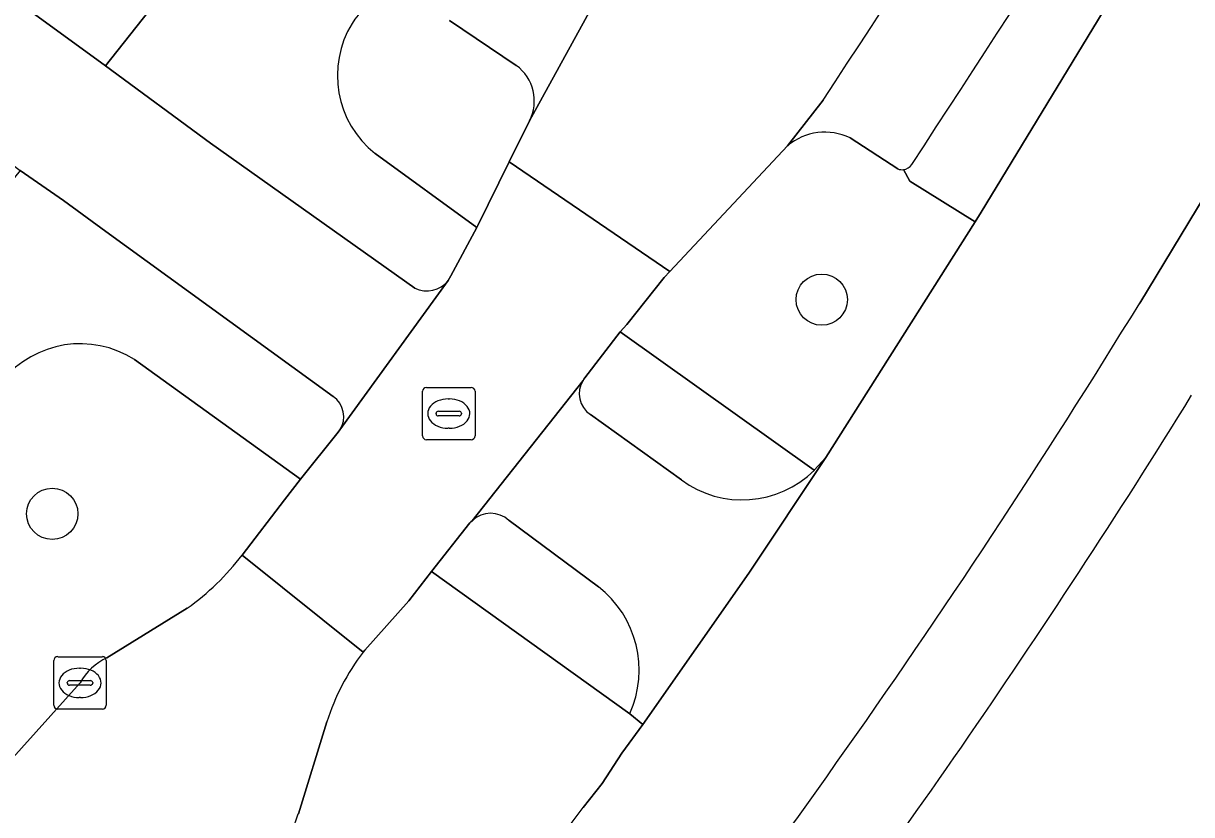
# Model space of a CAD drawing. Extents: x 160349 to 161355, y 381727 to 382854.
# Drawn here: x 161018.74 to 161041.01, y 382093.63 to 382108.73 of the extents above; entities that cross this region are included whole.
import ezdxf

# ---------------------------------------------------------------- set-up
doc = ezdxf.new("R2010")
doc.units = 0
for name, color, linetype in [('IMGEO_Berm_groen', 7, 'Continuous'), ('IMGEO_Berm_open', 7, 'Continuous'), ('IMGEO_Boom', 7, 'Continuous'), ('IMGEO_Fietspad_gesloten', 7, 'Continuous'), ('IMGEO_Fietspad_open', 7, 'Continuous'), ('IMGEO_Groenvoorziening', 7, 'Continuous'), ('IMGEO_Kolk', 7, 'Continuous'), ('IMGEO_Parkeervlak_open', 7, 'Continuous'), ('IMGEO_Rijbaan_lokaal_open', 7, 'Continuous'), ('IMGEO_Rioolput', 7, 'Continuous'), ('IMGEO_Voetpad_open', 7, 'Continuous')]:
    doc.layers.add(name, color=color, linetype=linetype)

msp = doc.modelspace()

# ---------------------------------------------------------------- linework, layer by layer
at = {"layer": 'IMGEO_Berm_groen'}
for points in [[(161035.413, 382105.95), (161034.501, 382106.541)], [(161033.309, 382106.393), (161031.067, 382103.995), (161030.958, 382103.878), (161030.247, 382102.982), (161030.116, 382102.844), (161033.819, 382100.203), (161034.041, 382100.444), (161036.885, 382104.942)], [(161036.885, 382104.942), (161035.643, 382105.717), (161035.518, 382105.937)], [(161029.411, 382093.771), (161029.775, 382094.227), (161030.151, 382094.805), (161030.553, 382095.354), (161030.3, 382095.56), (161026.52, 382098.273), (161026.091, 382097.713), (161025.251, 382096.772), (161025.219, 382096.731)], [(161024.529, 382095.406), (161023.983, 382093.65)]]:
    msp.add_lwpolyline(points, dxfattribs=at)
for centre, radius, start, end in [((161034.019, 382105.548), 1.104, 64.1072, 130.0481), ((161035.492, 382106.153), 0.218, 248.9059, 276.9784), ((161028.587, 382094.135), 4.253, 142.3758, 162.6073), ((160908.769, 382184.133), 150.731, 317.74433, 323.16623), ((161022.041, 382094.268), 2.037, 323.8183, 342.3486)]:
    msp.add_arc(centre, radius, start, end, dxfattribs=at)
at = {"layer": 'IMGEO_Berm_open'}
msp.add_lwpolyline([(161035.518, 382105.937), (161035.643, 382105.717), (161036.885, 382104.942), (161037.001, 382105.126), (161044.262, 382117.085), (161072.545, 382163.708)], dxfattribs=at)
for centre, radius, start, end in [((160469.952, 382476.499), 676.23, 326.781399, 329.09483), ((161035.493, 382106.153), 0.217, 276.5412, 327.7929)]:
    msp.add_arc(centre, radius, start, end, dxfattribs=at)
at = {"layer": 'IMGEO_Boom'}
for centre in [(161033.96, 382103.457), (161019.291, 382099.372)]:
    msp.add_circle(centre, 0.489, dxfattribs=at)
at = {"layer": 'IMGEO_Fietspad_gesloten'}
for points in [[(161094.564, 382200.063), (161072.545, 382163.708), (161044.262, 382117.085), (161037.001, 382105.126), (161036.885, 382104.942), (161034.041, 382100.444), (161032.571, 382098.237), (161030.553, 382095.354), (161030.151, 382094.805), (161029.775, 382094.227), (161029.411, 382093.771)], [(161040.022, 382103.393), (161049.862, 382119.664), (161056.078, 382129.917), (161089.928, 382185.548), (161093.18, 382190.895), (161098.193, 382199.139)]]:
    msp.add_lwpolyline(points, dxfattribs=at)
for centre, radius, start, end in [((160903.154, 382187.295), 160.538, 320.99526, 328.4911), ((160908.769, 382184.133), 150.731, 317.74433, 323.16623)]:
    msp.add_arc(centre, radius, start, end, dxfattribs=at)
at = {"layer": 'IMGEO_Fietspad_open'}
for points in [[(161029.41, 382101.916), (161027.295, 382099.24)], [(161031.285, 382100.019), (161029.552, 382101.266)], [(161030.3, 382095.56), (161030.553, 382095.354), (161032.571, 382098.237), (161034.041, 382100.444)], [(161034.041, 382100.444), (161033.819, 382100.203)], [(161027.999, 382099.246), (161029.703, 382097.981)]]:
    msp.add_lwpolyline(points, dxfattribs=at)
for centre, radius, start, end in [((161029.813, 382101.664), 0.476, 147.9473, 236.6993), ((161032.445, 382101.59), 1.953, 233.5693, 314.7369), ((161027.65, 382098.868), 0.514, 47.3158, 133.6608), ((161028.462, 382096.391), 2.017, 335.6762, 52.0285)]:
    msp.add_arc(centre, radius, start, end, dxfattribs=at)
at = {"layer": 'IMGEO_Groenvoorziening'}
for points in [[(161028.137, 382107.925), (161026.867, 382108.783)], [(161025.449, 382106.244), (161027.385, 382104.83), (161027.404, 382104.87), (161028.002, 382106.083), (161028.389, 382106.867)], [(161022.91, 382098.584), (161023.722, 382099.636), (161024.027, 382100.032), (161020.86, 382102.313)], [(161020.333, 382096.628), (161021.865, 382097.57)], [(161018.423, 382094.593), (161019.821, 382096.147)]]:
    msp.add_lwpolyline(points, dxfattribs=at)
for centre, radius, start, end in [((161025.841, 382108.248), 0.961, 58.002, 150.1107), ((161026.626, 382107.734), 1.899, 148.4643, 231.678), ((161027.647, 382107.249), 0.834, 332.7298, 54.065), ((161019.826, 382100.701), 1.915, 57.3083, 140.7888), ((161018.92, 382101.651), 5.033, 305.8197, 322.4552), ((161020.868, 382095.546), 1.207, 116.2999, 150.1238)]:
    msp.add_arc(centre, radius, start, end, dxfattribs=at)
at = {"layer": 'IMGEO_Kolk'}
for p, q in [((161019.395, 382096.647), (161020.247, 382096.647)), ((161019.32, 382095.721), (161019.32, 382096.573)), ((161019.808, 382096.427), (161019.833, 382096.427)), ((161020.321, 382096.573), (161020.321, 382095.721)), ((161019.622, 382096.19), (161020.02, 382096.19)), ((161019.579, 382096.141), (161019.579, 382096.153)), ((161020.017, 382096.104), (161019.619, 382096.104)), ((161020.063, 382096.153), (161020.063, 382096.141)), ((161019.831, 382095.867), (161019.806, 382095.867)), ((161020.247, 382095.647), (161019.395, 382095.647))]:
    msp.add_line(p, q, dxfattribs=at)
for points in [[(161019.395, 382096.647), (161020.247, 382096.647)], [(161019.32, 382095.721), (161019.32, 382096.573)], [(161020.321, 382096.573), (161020.321, 382095.721)], [(161020.247, 382095.647), (161019.395, 382095.647)]]:
    msp.add_lwpolyline(points, dxfattribs=at)
for centre, radius, start, end in [((161019.397, 382096.571), 0.0765, 91.552, 178.448), ((161019.397, 382096.571), 0.0765, 91.552, 178.448), ((161020.245, 382096.571), 0.0765, 1.552, 88.448), ((161020.245, 382096.571), 0.0765, 1.552, 88.448), ((161019.619, 382096.15), 0.0403, 85.8775, 175.7526), ((161020.024, 382096.152), 0.0386, 1.7309, 96.639), ((161019.616, 382096.14), 0.0366, 178.938, 274.7102), ((161020.02, 382096.147), 0.043, 264.8664, 352.4533), ((161019.397, 382095.723), 0.0765, 181.552, 268.448), ((161019.397, 382095.723), 0.0765, 181.552, 268.448), ((161020.245, 382095.723), 0.0765, 271.552, 358.448), ((161020.245, 382095.723), 0.0765, 271.552, 358.448)]:
    msp.add_arc(centre, radius, start, end, dxfattribs=at)
for centre, major_axis, ratio, start_param, end_param in [((161019.807, 382096.147), (-0.387, 0.002), 0.722429, 4.712389, 7.853982), ((161019.832, 382096.147), (-0.39, 0.002), 0.717154, 1.570796, 4.712389)]:
    msp.add_ellipse(centre, major_axis=major_axis, ratio=ratio, start_param=start_param, end_param=end_param, dxfattribs=at)
at = {"layer": 'IMGEO_Parkeervlak_open'}
for points in [[(161028.389, 382106.867), (161031.64, 382112.799)], [(161026.867, 382108.783), (161028.137, 382107.925)], [(161033.985, 382107.264), (161033.309, 382106.393)], [(161034.501, 382106.541), (161035.413, 382105.95)]]:
    msp.add_lwpolyline(points, dxfattribs=at)
for centre, radius, start, end in [((160476.446, 382474.848), 667.809, 326.603239, 328.911437), ((160469.952, 382476.499), 676.23, 326.781399, 329.09483), ((161027.647, 382107.249), 0.834, 332.7298, 54.065), ((161034.019, 382105.548), 1.104, 64.1072, 130.0481), ((161035.493, 382106.153), 0.217, 276.5412, 327.7929), ((161035.492, 382106.153), 0.218, 248.9059, 276.9784)]:
    msp.add_arc(centre, radius, start, end, dxfattribs=at)
at = {"layer": 'IMGEO_Rijbaan_lokaal_open'}
for points in [[(161069.576, 382174.759), (161065.819, 382168.471), (161065.759, 382168.371), (161061.736, 382161.678), (161058.971, 382157.211), (161057.926, 382155.459), (161054.283, 382149.548), (161051.931, 382145.72), (161048.233, 382139.731), (161047.741, 382138.893), (161045.726, 382135.661), (161040.756, 382127.543), (161039.42, 382125.365), (161035.558, 382119.134), (161032.187, 382113.726), (161031.64, 382112.799), (161028.389, 382106.867), (161028.002, 382106.083), (161031.067, 382103.995), (161033.309, 382106.393), (161033.985, 382107.264)], [(160960.862, 382147.629), (160961.983, 382146.834), (160965.268, 382144.506), (160968.337, 382142.345), (160971.697, 382139.864), (160976.462, 382136.504), (160980.575, 382133.53), (160982.666, 382132.027), (160986.155, 382129.547), (160989.985, 382126.81), (160994.189, 382123.775), (161000, 382119.569), (161003.71, 382116.886), (161008.989, 382113.111), (161014.076, 382109.424), (161018.68, 382105.918), (161019.509, 382105.346), (161020.31, 382104.759), (161024.644, 382101.61)], [(161026.204, 382103.675), (161022.306, 382106.442), (161020.306, 382107.915), (161001.019, 382121.957), (161000, 382122.942)], [(161024.776, 382100.971), (161026.84, 382103.82)], [(161025.219, 382096.731), (161022.91, 382098.584)], [(161021.865, 382097.57), (161020.333, 382096.628)], [(161019.821, 382096.147), (161018.423, 382094.593), (161014.539, 382090.064), (161011.655, 382086.643), (161005.565, 382080.184), (161003.367, 382077.886), (161000.73, 382075.101), (161000.621, 382075.011), (160995.253, 382069.34), (160991.149, 382064.859), (160982.191, 382055.062), (160982.146, 382055.013), (160980.942, 382053.607), (160982.767, 382052.09), (160984.769, 382050.387), (160985.335, 382051.079), (160986.811, 382052.723), (160987.746, 382053.727), (160998.209, 382065.167), (160999.974, 382067.07), (161007.895, 382075.419)], [(161023.983, 382093.65), (161024.529, 382095.406)]]:
    msp.add_lwpolyline(points, dxfattribs=at)
msp.add_lwpolyline([(161029.41, 382101.916), (161029.427, 382101.941), (161029.445, 382101.965), (161030.116, 382102.844), (161030.247, 382102.982), (161030.958, 382103.878), (161031.067, 382103.995), (161028.002, 382106.083), (161027.404, 382104.87), (161027.385, 382104.83), (161026.893, 382103.913), (161026.84, 382103.82), (161024.776, 382100.971), (161024.745, 382100.929), (161024.027, 382100.032), (161023.722, 382099.636), (161022.91, 382098.584), (161025.219, 382096.731), (161025.251, 382096.772), (161026.091, 382097.713), (161026.52, 382098.273), (161027.254, 382099.197), (161027.274, 382099.219), (161027.295, 382099.24)], close=True, dxfattribs=at)
for centre, radius, start, end in [((160476.446, 382474.848), 667.809, 326.603239, 328.911437), ((161026.43, 382104.15), 0.526, 244.531, 321.1554), ((161024.383, 382101.223), 0.467, 327.3737, 55.9695), ((161018.92, 382101.651), 5.033, 305.8197, 322.4552), ((161020.868, 382095.546), 1.207, 116.2999, 150.1238), ((161028.587, 382094.135), 4.253, 142.3758, 162.6073), ((161022.041, 382094.268), 2.037, 323.8183, 342.3486)]:
    msp.add_arc(centre, radius, start, end, dxfattribs=at)
at = {"layer": 'IMGEO_Rioolput'}
for p, q in [((161026.425, 382101.784), (161027.277, 382101.784)), ((161026.35, 382100.858), (161026.35, 382101.71)), ((161026.838, 382101.564), (161026.863, 382101.564)), ((161027.351, 382101.71), (161027.351, 382100.858)), ((161026.609, 382101.278), (161026.609, 382101.29)), ((161026.652, 382101.327), (161027.05, 382101.327)), ((161027.093, 382101.29), (161027.093, 382101.278)), ((161027.047, 382101.241), (161026.649, 382101.241)), ((161026.861, 382101.004), (161026.836, 382101.004)), ((161027.277, 382100.784), (161026.425, 382100.784))]:
    msp.add_line(p, q, dxfattribs=at)
for points in [[(161026.425, 382101.784), (161027.277, 382101.784)], [(161026.35, 382100.858), (161026.35, 382101.71)], [(161027.351, 382101.71), (161027.351, 382100.858)], [(161027.277, 382100.784), (161026.425, 382100.784)]]:
    msp.add_lwpolyline(points, dxfattribs=at)
for centre, radius, start, end in [((161026.427, 382101.708), 0.0765, 91.552, 178.448), ((161026.427, 382101.708), 0.0765, 91.552, 178.448), ((161027.275, 382101.708), 0.0765, 1.552, 88.448), ((161027.275, 382101.708), 0.0765, 1.552, 88.448), ((161026.649, 382101.287), 0.0403, 85.8775, 175.7526), ((161027.054, 382101.289), 0.0386, 1.7309, 96.639), ((161026.646, 382101.277), 0.0366, 178.938, 274.7102), ((161027.05, 382101.284), 0.043, 264.8664, 352.4533), ((161026.427, 382100.86), 0.0765, 181.552, 268.448), ((161026.427, 382100.86), 0.0765, 181.552, 268.448), ((161027.275, 382100.86), 0.0765, 271.552, 358.448), ((161027.275, 382100.86), 0.0765, 271.552, 358.448)]:
    msp.add_arc(centre, radius, start, end, dxfattribs=at)
for centre, major_axis, ratio, start_param, end_param in [((161026.837, 382101.284), (-0.387, 0.002), 0.722429, 4.712389, 7.853982), ((161026.862, 382101.284), (-0.39, 0.002), 0.717154, 1.570796, 4.712389)]:
    msp.add_ellipse(centre, major_axis=major_axis, ratio=ratio, start_param=start_param, end_param=end_param, dxfattribs=at)
at = {"layer": 'IMGEO_Voetpad_open'}
for points in [[(161066.578, 382143.827), (161091.332, 382184.687), (161089.928, 382185.548), (161056.078, 382129.917), (161049.862, 382119.664), (161040.022, 382103.393)], [(161043.037, 382141.705), (161038.497, 382134.216), (161035.847, 382129.872), (161033.249, 382125.808), (161031.264, 382122.813), (161028.977, 382119.491), (161027.146, 382116.964), (161024.567, 382113.497), (161022.432, 382110.606), (161020.306, 382107.915), (161022.306, 382106.442), (161026.204, 382103.675)], [(161000, 382122.942), (161001.019, 382121.957), (161020.306, 382107.915), (161022.432, 382110.606), (161021.005, 382109.863)], [(161026.84, 382103.82), (161026.893, 382103.913), (161027.385, 382104.83), (161025.449, 382106.244)], [(161024.644, 382101.61), (161020.31, 382104.759), (161019.509, 382105.346), (161018.68, 382105.918), (161016.243, 382102.923), (161000, 382085.543), (160976.106, 382060.019), (160970.531, 382054.167), (160972.346, 382052.586), (160972.566, 382052.382)], [(161030.116, 382102.844), (161029.445, 382101.965), (161029.427, 382101.941), (161029.41, 382101.916)], [(161033.819, 382100.203), (161030.116, 382102.844)], [(161020.86, 382102.313), (161024.027, 382100.032), (161024.745, 382100.929), (161024.776, 382100.971)], [(161029.552, 382101.266), (161031.285, 382100.019)], [(161027.295, 382099.24), (161027.274, 382099.219), (161027.254, 382099.197), (161026.52, 382098.273), (161030.3, 382095.56)], [(161029.703, 382097.981), (161027.999, 382099.246)]]:
    msp.add_lwpolyline(points, dxfattribs=at)
for centre, radius, start, end in [((161025.841, 382108.248), 0.961, 58.002, 150.1107), ((161026.626, 382107.734), 1.899, 148.4643, 231.678), ((161026.43, 382104.15), 0.526, 244.531, 321.1554), ((160903.154, 382187.295), 160.538, 320.99526, 328.4911), ((161019.826, 382100.701), 1.915, 57.3083, 140.7888), ((161029.813, 382101.664), 0.476, 147.9473, 236.6993), ((161024.383, 382101.223), 0.467, 327.3737, 55.9695), ((160907.569, 382184.16), 156.901, 322.40925, 328.26555), ((160907.569, 382184.16), 156.901, 322.40925, 328.26555), ((161032.445, 382101.59), 1.953, 233.5693, 314.7369), ((161027.65, 382098.868), 0.514, 47.3158, 133.6608), ((161028.462, 382096.391), 2.017, 335.6762, 52.0285)]:
    msp.add_arc(centre, radius, start, end, dxfattribs=at)

doc.saveas('drawing.dxf')
